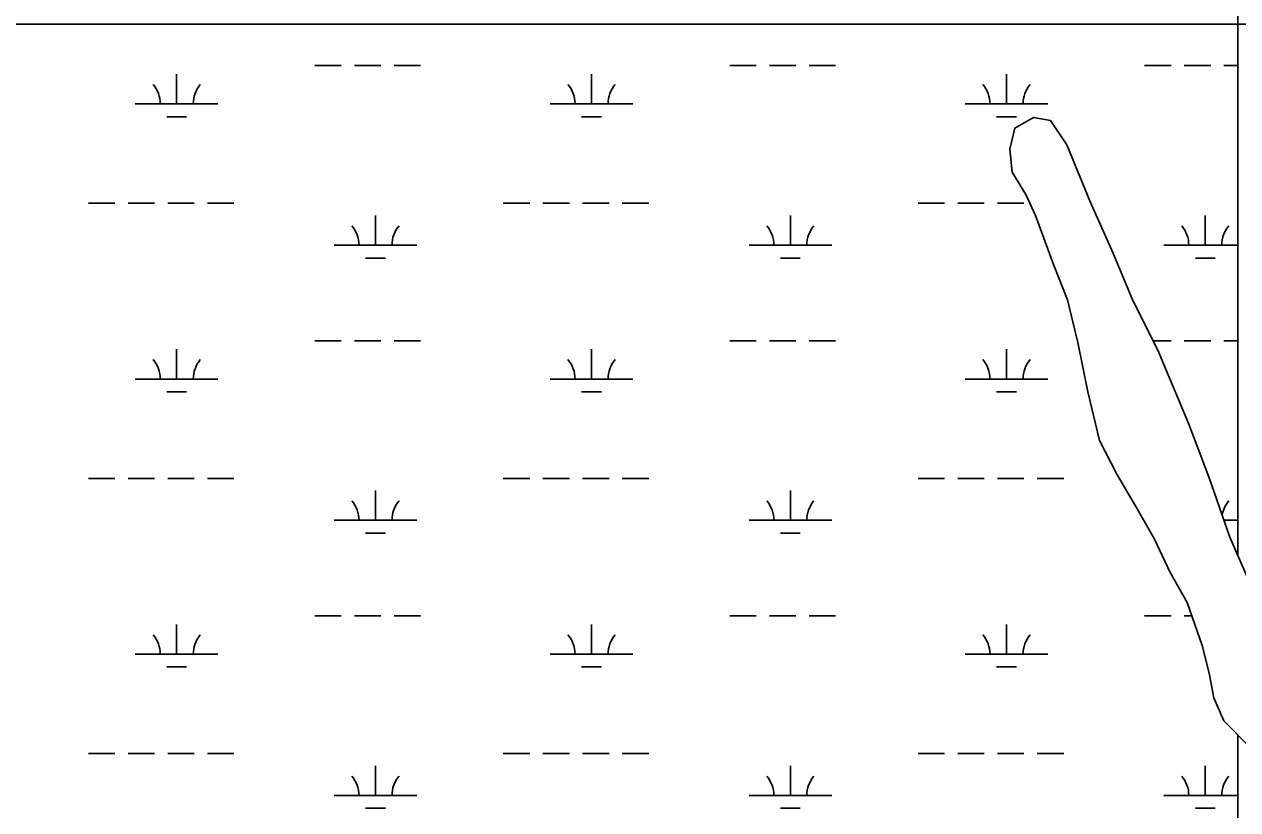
# Model space of a CAD drawing. Extents: x 3161564 to 3199464, y 849354 to 874788.
# Drawn here: x 3187009 to 3188477, y 871289 to 872239 of the extents above; entities that cross this region are included whole.
import ezdxf

# ---------------------------------------------------------------- set-up
doc = ezdxf.new("R2010")
doc.units = 0
for name, color, linetype in [('V-SITE-VEGE', 7, 'Continuous'), ('V-TOPO-SHOR', 7, 'Continuous'), ('V-WETL-SWMP', 7, 'Continuous')]:
    doc.layers.add(name, color=color, linetype=linetype)

msp = doc.modelspace()

# ---------------------------------------------------------------- linework, layer by layer
at = {"layer": 'V-SITE-VEGE'}
for points in [[(3189225.9, 872238.7), (3185992.3, 872238.7)], [(3188488.4, 871368.1), (3188460.3, 871396.5), (3188448.3, 871424.4), (3188442.5, 871454.1), (3188434.3, 871487.6), (3188416.1, 871539.5), (3188395.3, 871576.7), (3188376.4, 871616.3), (3188353.9, 871655.7), (3188331, 871694.7), (3188309.9, 871735.6), (3188295.9, 871794.3), (3188283.8, 871853.9), (3188271.3, 871905.5), (3188254.4, 871948.1), (3188232.5, 872007.3), (3188221.1, 872032.7), (3188204.4, 872059.8), (3188201.4, 872087.8), (3188207.5, 872113.2), (3188230.4, 872125.9), (3188250.8, 872122.2), (3188270.4, 872092.9), (3188299.2, 872023.1), (3188326.2, 871962.6), (3188350.3, 871904.9), (3188380.8, 871844.5), (3188418, 871755), (3188442.6, 871690.4), (3188467.9, 871618.4), (3188488.1, 871571.2)]]:
    msp.add_lwpolyline(points, dxfattribs=at)
at = {"layer": 'V-TOPO-SHOR'}
for p, q in [((3188207.5, 872113.2), (3188230.4, 872125.9)), ((3188230.4, 872125.9), (3188250.8, 872122.2)), ((3188250.8, 872122.2), (3188270.4, 872092.9)), ((3188201.4, 872087.8), (3188207.5, 872113.2)), ((3188204.4, 872059.8), (3188201.4, 872087.8)), ((3188270.4, 872092.9), (3188299.2, 872023.1)), ((3188221.1, 872032.7), (3188204.4, 872059.8)), ((3188232.5, 872007.3), (3188221.1, 872032.7)), ((3188299.2, 872023.1), (3188326.2, 871962.6)), ((3188254.4, 871948.1), (3188232.5, 872007.3)), ((3188326.2, 871962.6), (3188350.3, 871904.9)), ((3188271.3, 871905.5), (3188254.4, 871948.1)), ((3188283.8, 871853.9), (3188271.3, 871905.5)), ((3188350.3, 871904.9), (3188380.8, 871844.5)), ((3188295.9, 871794.3), (3188283.8, 871853.9)), ((3188380.8, 871844.5), (3188418, 871755)), ((3188309.9, 871735.6), (3188295.9, 871794.3)), ((3188418, 871755), (3188442.6, 871690.4)), ((3188331, 871694.7), (3188309.9, 871735.6)), ((3188353.9, 871655.7), (3188331, 871694.7)), ((3188442.6, 871690.4), (3188467.9, 871618.4)), ((3188376.4, 871616.3), (3188353.9, 871655.7)), ((3188395.3, 871576.7), (3188376.4, 871616.3)), ((3188467.9, 871618.4), (3188477.3, 871596.4)), ((3188416.1, 871539.5), (3188395.3, 871576.7)), ((3188434.3, 871487.6), (3188416.1, 871539.5)), ((3188442.5, 871454.1), (3188434.3, 871487.6)), ((3188448.3, 871424.4), (3188442.5, 871454.1)), ((3188460.3, 871396.5), (3188448.3, 871424.4)), ((3188477.3, 871379.4), (3188460.3, 871396.5)), ((3188477.3, 871379.4), (3188477.3, 871379.4))]:
    msp.add_line(p, q, dxfattribs=at)
at = {"layer": 'V-WETL-SWMP'}
for p, q in [((3188477.3, 871596.4), (3188477.3, 872944.9)), ((3187360.8, 872188.8), (3187392.8, 872188.8)), ((3187408.8, 872188.8), (3187440.8, 872188.8)), ((3187456.8, 872188.8), (3187488.8, 872188.8)), ((3187862.7, 872188.8), (3187894.7, 872188.8)), ((3187910.7, 872188.8), (3187942.7, 872188.8)), ((3187958.7, 872188.8), (3187990.7, 872188.8)), ((3188364.6, 872188.8), (3188396.6, 872188.8)), ((3188412.6, 872188.8), (3188444.6, 872188.8)), ((3188460.6, 872188.8), (3188477.3, 872188.8)), ((3187193.7, 872142.4), (3187193.7, 872178.4)), ((3187695.6, 872142.4), (3187695.6, 872178.4)), ((3188197.5, 872142.4), (3188197.5, 872178.4)), ((3187143.7, 872142.4), (3187243.7, 872142.4)), ((3187645.6, 872142.4), (3187745.6, 872142.4)), ((3188147.5, 872142.4), (3188247.5, 872142.4)), ((3187181.7, 872127), (3187205.7, 872127)), ((3187683.6, 872127), (3187707.6, 872127)), ((3188185.5, 872127), (3188209.5, 872127)), ((3188207.5, 872113.2), (3188230.4, 872125.9)), ((3188230.4, 872125.9), (3188250.8, 872122.2)), ((3188250.8, 872122.2), (3188270.4, 872092.9)), ((3188201.4, 872087.8), (3188207.5, 872113.2)), ((3188204.4, 872059.8), (3188201.4, 872087.8)), ((3188270.4, 872092.9), (3188299.2, 872023.1)), ((3188221.1, 872032.7), (3188204.4, 872059.8)), ((3188232.5, 872007.3), (3188221.1, 872032.7)), ((3187086.9, 872022.3), (3187118.9, 872022.3)), ((3187134.9, 872022.3), (3187166.9, 872022.3)), ((3187182.9, 872022.3), (3187214.9, 872022.3)), ((3187230.9, 872022.3), (3187262.9, 872022.3)), ((3187588.8, 872022.3), (3187620.8, 872022.3)), ((3187636.8, 872022.3), (3187668.8, 872022.3)), ((3187684.8, 872022.3), (3187716.8, 872022.3)), ((3187732.8, 872022.3), (3187764.8, 872022.3)), ((3188090.7, 872022.3), (3188122.7, 872022.3)), ((3188138.7, 872022.3), (3188170.7, 872022.3)), ((3188186.7, 872022.3), (3188218.7, 872022.3)), ((3188299.2, 872023.1), (3188326.2, 871962.6)), ((3187434.2, 871971.6), (3187434.2, 872007.6)), ((3187936.1, 871971.6), (3187936.1, 872007.6)), ((3188254.4, 871948.1), (3188232.5, 872007.3)), ((3188438, 871971.6), (3188438, 872007.6)), ((3187384.2, 871971.6), (3187484.2, 871971.6)), ((3187886.1, 871971.6), (3187986.1, 871971.6)), ((3188388, 871971.6), (3188477.3, 871971.6)), ((3187422.2, 871956.1), (3187446.2, 871956.1)), ((3187924.1, 871956.1), (3187948.1, 871956.1)), ((3188326.2, 871962.6), (3188350.3, 871904.9)), ((3188426, 871956.1), (3188450, 871956.1)), ((3188271.3, 871905.5), (3188254.4, 871948.1)), ((3188283.8, 871853.9), (3188271.3, 871905.5)), ((3188350.3, 871904.9), (3188380.8, 871844.5)), ((3187360.8, 871856.1), (3187392.8, 871856.1)), ((3187408.8, 871856.1), (3187440.8, 871856.1)), ((3187456.8, 871856.1), (3187488.8, 871856.1)), ((3187862.7, 871856.1), (3187894.7, 871856.1)), ((3187910.7, 871856.1), (3187942.7, 871856.1)), ((3187958.7, 871856.1), (3187990.7, 871856.1)), ((3188295.9, 871794.3), (3188283.8, 871853.9)), ((3188374.9, 871856.1), (3188396.6, 871856.1)), ((3188412.6, 871856.1), (3188444.6, 871856.1)), ((3188460.6, 871856.1), (3188477.3, 871856.1)), ((3187193.7, 871809.7), (3187193.7, 871845.7)), ((3187695.6, 871809.7), (3187695.6, 871845.7)), ((3188197.5, 871809.7), (3188197.5, 871845.7)), ((3188380.8, 871844.5), (3188418, 871755)), ((3187143.7, 871809.7), (3187243.7, 871809.7)), ((3187645.6, 871809.7), (3187745.6, 871809.7)), ((3188147.5, 871809.7), (3188247.5, 871809.7)), ((3187181.7, 871794.3), (3187205.7, 871794.3)), ((3187683.6, 871794.3), (3187707.6, 871794.3)), ((3188185.5, 871794.3), (3188209.5, 871794.3)), ((3188309.9, 871735.6), (3188295.9, 871794.3)), ((3188418, 871755), (3188442.6, 871690.4)), ((3188331, 871694.7), (3188309.9, 871735.6)), ((3187086.9, 871689.6), (3187118.9, 871689.6)), ((3187134.9, 871689.6), (3187166.9, 871689.6)), ((3187182.9, 871689.6), (3187214.9, 871689.6)), ((3187230.9, 871689.6), (3187262.9, 871689.6)), ((3187588.8, 871689.6), (3187620.8, 871689.6)), ((3187636.8, 871689.6), (3187668.8, 871689.6)), ((3187684.8, 871689.6), (3187716.8, 871689.6)), ((3187732.8, 871689.6), (3187764.8, 871689.6)), ((3188090.7, 871689.6), (3188122.7, 871689.6)), ((3188138.7, 871689.6), (3188170.7, 871689.6)), ((3188186.7, 871689.6), (3188218.7, 871689.6)), ((3188234.7, 871689.6), (3188266.7, 871689.6)), ((3188353.9, 871655.7), (3188331, 871694.7)), ((3188442.6, 871690.4), (3188467.9, 871618.4)), ((3187434.2, 871638.9), (3187434.2, 871674.9)), ((3187936.1, 871638.9), (3187936.1, 871674.9)), ((3188376.4, 871616.3), (3188353.9, 871655.7)), ((3187384.2, 871638.9), (3187484.2, 871638.9)), ((3187886.1, 871638.9), (3187986.1, 871638.9)), ((3188460.7, 871638.9), (3188477.3, 871638.9)), ((3187422.2, 871623.5), (3187446.2, 871623.5)), ((3187924.1, 871623.5), (3187948.1, 871623.5)), ((3188395.3, 871576.7), (3188376.4, 871616.3)), ((3188467.9, 871618.4), (3188477.3, 871596.4)), ((3188416.1, 871539.5), (3188395.3, 871576.7)), ((3188434.3, 871487.6), (3188416.1, 871539.5)), ((3187193.7, 871477), (3187193.7, 871513)), ((3187360.8, 871523.5), (3187392.8, 871523.5)), ((3187408.8, 871523.5), (3187440.8, 871523.5)), ((3187456.8, 871523.5), (3187488.8, 871523.5)), ((3187695.6, 871477), (3187695.6, 871513)), ((3187862.7, 871523.5), (3187894.7, 871523.5)), ((3187910.7, 871523.5), (3187942.7, 871523.5)), ((3187958.7, 871523.5), (3187990.7, 871523.5)), ((3188197.5, 871477), (3188197.5, 871513)), ((3188364.6, 871523.5), (3188396.6, 871523.5)), ((3188412.6, 871523.5), (3188421.7, 871523.5)), ((3188442.5, 871454.1), (3188434.3, 871487.6)), ((3187143.7, 871477), (3187243.7, 871477)), ((3187645.6, 871477), (3187745.6, 871477)), ((3188147.5, 871477), (3188247.5, 871477)), ((3187181.7, 871461.6), (3187205.7, 871461.6)), ((3187683.6, 871461.6), (3187707.6, 871461.6)), ((3188185.5, 871461.6), (3188209.5, 871461.6)), ((3188448.3, 871424.4), (3188442.5, 871454.1)), ((3188460.3, 871396.5), (3188448.3, 871424.4)), ((3188477.3, 871379.4), (3188460.3, 871396.5)), ((3188477.3, 862973.2), (3188477.3, 871379.4)), ((3187086.9, 871357), (3187118.9, 871357)), ((3187134.9, 871357), (3187166.9, 871357)), ((3187182.9, 871357), (3187214.9, 871357)), ((3187230.9, 871357), (3187262.9, 871357)), ((3187588.8, 871357), (3187620.8, 871357)), ((3187636.8, 871357), (3187668.8, 871357)), ((3187684.8, 871357), (3187716.8, 871357)), ((3187732.8, 871357), (3187764.8, 871357)), ((3188090.7, 871357), (3188122.7, 871357)), ((3188138.7, 871357), (3188170.7, 871357)), ((3188186.7, 871357), (3188218.7, 871357)), ((3188234.7, 871357), (3188266.7, 871357)), ((3187434.2, 871306.2), (3187434.2, 871342.2)), ((3187936.1, 871306.2), (3187936.1, 871342.2)), ((3188438, 871306.2), (3188438, 871342.2)), ((3187384.2, 871306.2), (3187484.2, 871306.2)), ((3187886.1, 871306.2), (3187986.1, 871306.2)), ((3188388, 871306.2), (3188477.3, 871306.2)), ((3187422.2, 871290.8), (3187446.2, 871290.8)), ((3187924.1, 871290.8), (3187948.1, 871290.8)), ((3188426, 871290.8), (3188450, 871290.8))]:
    msp.add_line(p, q, dxfattribs=at)
for centre, start, end in [((3187138.5, 872142.9), 359.2282, 40.7718), ((3187249, 872142.9), 139.2282, 180.7718), ((3187640.4, 872142.9), 359.2282, 40.7718), ((3187750.9, 872142.9), 139.2282, 180.7718), ((3188142.3, 872142.9), 359.2282, 40.7718), ((3188252.8, 872142.9), 139.2282, 180.7718), ((3187378.9, 871972.1), 359.2282, 40.7718), ((3187489.4, 871972.1), 139.2282, 180.7718), ((3187880.8, 871972.1), 359.2282, 40.7718), ((3187991.3, 871972.1), 139.2282, 180.7718), ((3188382.8, 871972.1), 359.2282, 40.7718), ((3188493.2, 871972.1), 139.2282, 180.7718), ((3187138.5, 871810.2), 359.2282, 40.7718), ((3187249, 871810.2), 139.2282, 180.7718), ((3187640.4, 871810.2), 359.2282, 40.7718), ((3187750.9, 871810.2), 139.2282, 180.7718), ((3188142.3, 871810.2), 359.2282, 40.7718), ((3188252.8, 871810.2), 139.2282, 180.7718), ((3187378.9, 871639.4), 359.2282, 40.7718), ((3187489.4, 871639.4), 139.2282, 180.7718), ((3187880.8, 871639.4), 359.2282, 40.7718), ((3187991.3, 871639.4), 139.2282, 180.7718), ((3188493.2, 871639.4), 139.2282, 170.5308), ((3187138.5, 871477.5), 359.2282, 40.7718), ((3187249, 871477.5), 139.2282, 180.7718), ((3187640.4, 871477.5), 359.2282, 40.7718), ((3187750.9, 871477.5), 139.2282, 180.7718), ((3188142.3, 871477.5), 359.2282, 40.7718), ((3188252.8, 871477.5), 139.2282, 180.7718), ((3187378.9, 871306.7), 359.2282, 40.7718), ((3187489.4, 871306.7), 139.2282, 180.7718), ((3187880.8, 871306.7), 359.2282, 40.7718), ((3187991.3, 871306.7), 139.2282, 180.7718), ((3188382.8, 871306.7), 359.2282, 40.7718), ((3188493.2, 871306.7), 139.2282, 180.7718)]:
    msp.add_arc(centre, 35.2, start, end, dxfattribs=at)

doc.saveas('drawing.dxf')
